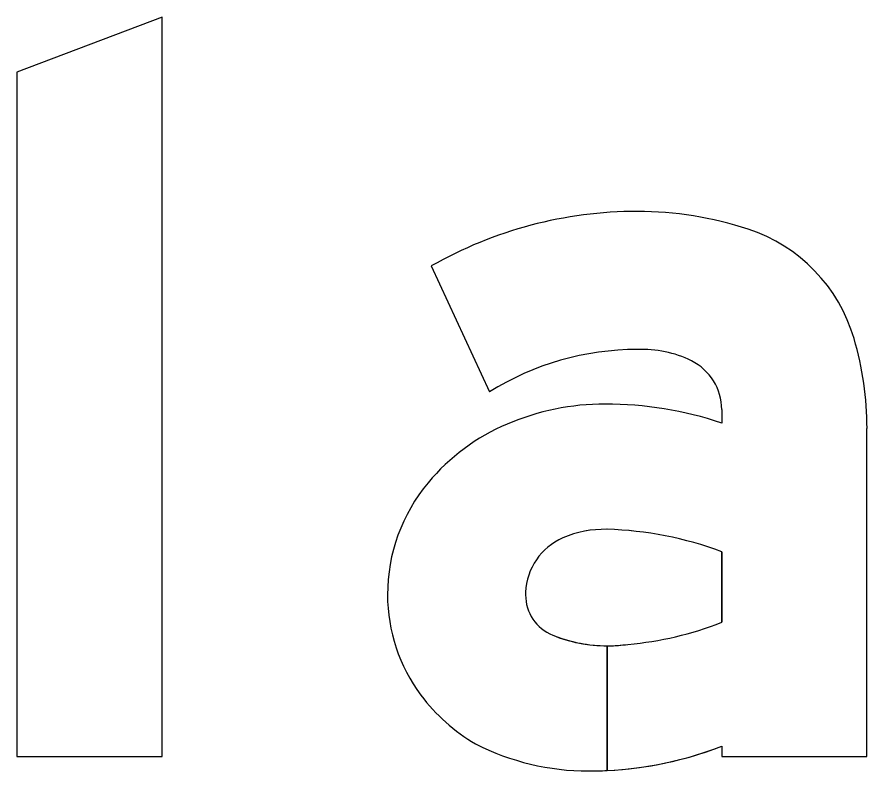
# Model space of a CAD drawing. Extents: x 1806251 to 1809821, y 414895 to 422886.
# Drawn here: x 1809677.9572 to 1809678.1132, y 414942.3102 to 414942.4485 of the extents above; entities that cross this region are included whole.
import ezdxf

# ---------------------------------------------------------------- set-up
doc = ezdxf.new("R2010")
doc.units = 0
for name, color, linetype in [('GSBWFILL', 7, 'Continuous'), ('GSCOLORFILL', 7, 'Continuous'), ('GSOUTLINE', 7, 'Continuous')]:
    doc.layers.add(name, color=color, linetype=linetype)

msp = doc.modelspace()

# ---------------------------------------------------------------- linework, layer by layer
at = {"layer": 'GSBWFILL'}
msp.add_lwpolyline([(1809677.9838616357, 414942.31289203), (1809677.9838616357, 414942.44852478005), (1809677.9572021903, 414942.438412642), (1809677.9572021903, 414942.31289203)], close=True, dxfattribs=at)
for points in [[(1809678.0332055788, 414942.40285366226), (1809678.0439080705, 414942.379751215)], [(1809678.0865027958, 414942.37650301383), (1809678.0865027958, 414942.3740472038)], [(1809678.0865027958, 414942.31475823), (1809678.0865027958, 414942.31289203), (1809678.1131626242, 414942.31289203), (1809678.1131626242, 414942.3730397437)], [(1809678.0865027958, 414942.3504478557), (1809678.0865027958, 414942.3374965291)], [(1809678.0655110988, 414942.31031231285), (1809678.0655110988, 414942.3331842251)], [(1809678.065517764, 414942.33318422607), (1809678.065517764, 414942.310312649)]]:
    msp.add_lwpolyline(points, dxfattribs=at)
for centre, major_axis, ratio, start_param, end_param in [((1809678.071020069, 414942.3364580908), (4.678698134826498e-18, 0.07640893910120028), 0.999993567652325, 4.960524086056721e-16, 0.5177189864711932), ((1809678.071020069, 414942.3476166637), (3.995432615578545e-18, 0.06525036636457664), 0.9999935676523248, 5.9661296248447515, 6.283185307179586), ((1809678.0820123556, 414942.3811171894), (1.836510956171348e-18, 0.029992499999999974), 0.999993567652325, 4.9971653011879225, 5.966129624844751), ((1809678.05441929, 414942.3730397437), (3.597014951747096e-18, 0.05874371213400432), 0.9999935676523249, 4.712388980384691, 4.997165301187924), ((1809678.071020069, 414942.3364580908), (3.127866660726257e-18, 0.05108193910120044), 0.9999935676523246, 0, 0.5594952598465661), ((1809678.071973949, 414942.3673669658), (1.2366240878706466e-18, 0.020195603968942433), 0.999993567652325, 5.822746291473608, 6.330435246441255), ((1809678.0765053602, 414942.37650301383), (6.121703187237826e-19, 0.00999749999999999), 0.9999935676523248, 4.712388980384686, 5.822746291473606), ((1809678.0651213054, 414942.3318227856), (2.7990122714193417e-18, 0.04571133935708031), 0.9999935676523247, 7.440786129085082e-16, 0.4045122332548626), ((1809678.0651213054, 414942.3102351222), (4.1208754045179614e-18, 0.06729900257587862), 0.9999935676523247, 5.959870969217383, 6.283185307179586), ((1809678.0619911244, 414942.33862658), (2.3406194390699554e-18, 0.03822521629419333), 0.9999935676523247, 0.3992851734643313, 0.87592986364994), ((1809678.0572899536, 414942.342545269), (1.965862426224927e-18, 0.032104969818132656), 0.9999935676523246, 0.8759298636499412, 1.5707963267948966), ((1809678.064999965, 414942.33528234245), (1.1803735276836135e-18, 0.019276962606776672), 0.9999935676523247, 6.259454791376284, 6.691732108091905), ((1809678.0635987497, 414942.28903949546), (4.013212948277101e-18, 0.0655407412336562), 0.999993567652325, 5.926185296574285, 6.254823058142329), ((1809678.0618430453, 414942.3425748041), (6.937930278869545e-19, 0.011330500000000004), 0.9999935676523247, 0.4085468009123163, 1.5307853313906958), ((1809678.0558709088, 414942.342545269), (1.8789704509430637e-18, 0.03068591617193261), 0.999993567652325, 1.5707963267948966, 2.2139400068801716), ((1809678.0625808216, 414942.342545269), (7.390052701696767e-19, 0.0120688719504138), 0.9999935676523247, 1.5307853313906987, 1.5707963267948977), ((1809678.0585099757, 414942.342545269), (4.897362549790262e-19, 0.007997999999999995), 0.9999935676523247, 1.5707963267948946, 2.7570271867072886), ((1809678.0639564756, 414942.39483788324), (3.772813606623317e-18, 0.06161472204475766), 0.9999935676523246, 3.2285621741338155, 3.5162209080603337), ((1809678.0655110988, 414942.35984422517), (1.6324541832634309e-18, 0.02666000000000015), 0.9999935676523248, 2.7570271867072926, 3.1415926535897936), ((1809678.0655110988, 414942.35984422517), (1.632454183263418e-18, 0.026659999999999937), 0.9999935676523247, 3.141842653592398, 3.284509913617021), ((1809678.0585940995, 414942.34458615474), (2.0873501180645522e-18, 0.03408901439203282), 0.9999935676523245, 2.2139400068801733, 2.6111245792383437), ((1809678.0620856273, 414942.3560945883), (2.8086391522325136e-18, 0.04586855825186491), 0.9999935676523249, 2.6724432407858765, 3.1415926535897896), ((1809678.0620856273, 414942.3782665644), (4.1662811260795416e-18, 0.06804053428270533), 0.9999935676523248, 3.192056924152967, 3.5086436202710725), ((1809678.0620856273, 414942.3782665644), (4.166281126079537e-18, 0.06804053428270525), 0.9999935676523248, 3.1415926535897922, 3.1919588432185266)]:
    msp.add_ellipse(centre, major_axis=major_axis, ratio=ratio, start_param=start_param, end_param=end_param, dxfattribs=at)
at = {"layer": 'GSCOLORFILL'}
msp.add_lwpolyline([(1809677.9838616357, 414942.31289203), (1809677.9838616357, 414942.44852478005), (1809677.9572021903, 414942.438412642), (1809677.9572021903, 414942.31289203)], close=True, dxfattribs=at)
for points in [[(1809678.0332055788, 414942.40285366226), (1809678.0439080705, 414942.379751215)], [(1809678.0865027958, 414942.37650301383), (1809678.0865027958, 414942.3740472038)], [(1809678.0865027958, 414942.31475823), (1809678.0865027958, 414942.31289203), (1809678.1131626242, 414942.31289203), (1809678.1131626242, 414942.3730397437)], [(1809678.0865027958, 414942.3504478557), (1809678.0865027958, 414942.3374965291)], [(1809678.0655110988, 414942.31031231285), (1809678.0655110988, 414942.3331842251)], [(1809678.065517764, 414942.33318422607), (1809678.065517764, 414942.310312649)]]:
    msp.add_lwpolyline(points, dxfattribs=at)
for centre, major_axis, ratio, start_param, end_param in [((1809678.071020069, 414942.3364580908), (4.678698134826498e-18, 0.07640893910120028), 0.999993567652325, 4.960524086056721e-16, 0.5177189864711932), ((1809678.071020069, 414942.3476166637), (3.995432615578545e-18, 0.06525036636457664), 0.9999935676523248, 5.9661296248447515, 6.283185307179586), ((1809678.0820123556, 414942.3811171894), (1.836510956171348e-18, 0.029992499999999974), 0.999993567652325, 4.9971653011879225, 5.966129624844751), ((1809678.05441929, 414942.3730397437), (3.597014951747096e-18, 0.05874371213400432), 0.9999935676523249, 4.712388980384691, 4.997165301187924), ((1809678.071020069, 414942.3364580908), (3.127866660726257e-18, 0.05108193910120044), 0.9999935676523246, 0, 0.5594952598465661), ((1809678.071973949, 414942.3673669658), (1.2366240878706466e-18, 0.020195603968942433), 0.999993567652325, 5.822746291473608, 6.330435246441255), ((1809678.0765053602, 414942.37650301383), (6.121703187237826e-19, 0.00999749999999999), 0.9999935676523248, 4.712388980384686, 5.822746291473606), ((1809678.0651213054, 414942.3318227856), (2.7990122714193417e-18, 0.04571133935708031), 0.9999935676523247, 7.440786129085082e-16, 0.4045122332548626), ((1809678.0651213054, 414942.3102351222), (4.1208754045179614e-18, 0.06729900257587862), 0.9999935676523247, 5.959870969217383, 6.283185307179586), ((1809678.0619911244, 414942.33862658), (2.3406194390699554e-18, 0.03822521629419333), 0.9999935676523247, 0.3992851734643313, 0.87592986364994), ((1809678.0572899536, 414942.342545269), (1.965862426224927e-18, 0.032104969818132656), 0.9999935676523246, 0.8759298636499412, 1.5707963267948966), ((1809678.064999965, 414942.33528234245), (1.1803735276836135e-18, 0.019276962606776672), 0.9999935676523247, 6.259454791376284, 6.691732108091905), ((1809678.0635987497, 414942.28903949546), (4.013212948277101e-18, 0.0655407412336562), 0.999993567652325, 5.926185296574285, 6.254823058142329), ((1809678.0618430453, 414942.3425748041), (6.937930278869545e-19, 0.011330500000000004), 0.9999935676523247, 0.4085468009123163, 1.5307853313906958), ((1809678.0558709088, 414942.342545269), (1.8789704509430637e-18, 0.03068591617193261), 0.999993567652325, 1.5707963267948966, 2.2139400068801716), ((1809678.0625808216, 414942.342545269), (7.390052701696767e-19, 0.0120688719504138), 0.9999935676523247, 1.5307853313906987, 1.5707963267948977), ((1809678.0585099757, 414942.342545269), (4.897362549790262e-19, 0.007997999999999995), 0.9999935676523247, 1.5707963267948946, 2.7570271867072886), ((1809678.0639564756, 414942.39483788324), (3.772813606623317e-18, 0.06161472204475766), 0.9999935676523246, 3.2285621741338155, 3.5162209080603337), ((1809678.0655110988, 414942.35984422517), (1.6324541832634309e-18, 0.02666000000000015), 0.9999935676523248, 2.7570271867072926, 3.1415926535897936), ((1809678.0655110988, 414942.35984422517), (1.632454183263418e-18, 0.026659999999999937), 0.9999935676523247, 3.141842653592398, 3.284509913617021), ((1809678.0585940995, 414942.34458615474), (2.0873501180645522e-18, 0.03408901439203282), 0.9999935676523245, 2.2139400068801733, 2.6111245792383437), ((1809678.0620856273, 414942.3560945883), (2.8086391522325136e-18, 0.04586855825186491), 0.9999935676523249, 2.6724432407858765, 3.1415926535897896), ((1809678.0620856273, 414942.3782665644), (4.1662811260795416e-18, 0.06804053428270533), 0.9999935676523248, 3.192056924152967, 3.5086436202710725), ((1809678.0620856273, 414942.3782665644), (4.166281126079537e-18, 0.06804053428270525), 0.9999935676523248, 3.1415926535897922, 3.1919588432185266)]:
    msp.add_ellipse(centre, major_axis=major_axis, ratio=ratio, start_param=start_param, end_param=end_param, dxfattribs=at)
at = {"layer": 'GSOUTLINE'}
msp.add_lwpolyline([(1809677.9838616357, 414942.31289203), (1809677.9838616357, 414942.44852478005), (1809677.9572021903, 414942.438412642), (1809677.9572021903, 414942.31289203)], close=True, dxfattribs=at)
for points in [[(1809678.0332055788, 414942.40285366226), (1809678.0439080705, 414942.379751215)], [(1809678.0865027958, 414942.37650301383), (1809678.0865027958, 414942.3740472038)], [(1809678.0865027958, 414942.31475823), (1809678.0865027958, 414942.31289203), (1809678.1131626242, 414942.31289203), (1809678.1131626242, 414942.3730397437)], [(1809678.0865027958, 414942.3374965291), (1809678.0865027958, 414942.3504478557)]]:
    msp.add_lwpolyline(points, dxfattribs=at)
for centre, major_axis, ratio, start_param, end_param in [((1809678.071020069, 414942.3364580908), (4.678698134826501e-18, 0.07640893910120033), 0.9999935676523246, 6.283185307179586, 6.800904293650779), ((1809678.071020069, 414942.3476166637), (3.995432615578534e-18, 0.06525036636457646), 0.999993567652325, 5.9661296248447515, 6.283185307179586), ((1809678.0820123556, 414942.3811171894), (1.8365109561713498e-18, 0.029992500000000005), 0.9999935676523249, 4.997165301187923, 5.9661296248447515), ((1809678.05441929, 414942.3730397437), (3.597014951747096e-18, 0.05874371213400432), 0.9999935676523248, 4.71238898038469, 4.997165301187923), ((1809678.071020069, 414942.3364580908), (3.1278666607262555e-18, 0.051081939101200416), 0.9999935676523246, 0, 0.5594952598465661), ((1809678.071973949, 414942.3673669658), (1.2366240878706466e-18, 0.020195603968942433), 0.9999935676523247, 5.822746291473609, 6.330435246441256), ((1809678.0765053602, 414942.37650301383), (6.121703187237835e-19, 0.009997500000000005), 0.9999935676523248, 4.712388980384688, 5.822746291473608), ((1809678.0651213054, 414942.3318227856), (2.7990122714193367e-18, 0.04571133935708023), 0.9999935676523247, 7.440786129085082e-16, 0.404512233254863), ((1809678.0651213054, 414942.3102351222), (4.120875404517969e-18, 0.06729900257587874), 0.9999935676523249, 5.959870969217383, 6.283185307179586), ((1809678.0619911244, 414942.33862658), (2.340619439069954e-18, 0.0382252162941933), 0.999993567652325, 0.3992851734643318, 0.8759298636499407), ((1809678.0572899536, 414942.342545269), (1.965862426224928e-18, 0.03210496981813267), 0.9999935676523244, 0.8759298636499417, 1.570796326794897), ((1809678.064999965, 414942.33528234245), (1.180373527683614e-18, 0.01927696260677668), 0.9999935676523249, 6.2595802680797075, 6.691732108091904), ((1809678.0654313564, 414942.35355446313), (6.121703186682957e-20, 0.0009997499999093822), 0.9999935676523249, 6.2547868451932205, 6.259580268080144), ((1809678.0635987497, 414942.28903949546), (4.013212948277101e-18, 0.0655407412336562), 0.999993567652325, 5.926185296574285, 6.2547868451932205), ((1809678.0618430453, 414942.3425748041), (6.937930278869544e-19, 0.011330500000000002), 0.9999935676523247, 0.4085468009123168, 1.5307853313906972), ((1809678.0558709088, 414942.342545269), (1.878970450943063e-18, 0.0306859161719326), 0.999993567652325, 1.5707963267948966, 2.213940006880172), ((1809678.0625808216, 414942.342545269), (7.390052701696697e-19, 0.012068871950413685), 0.9999935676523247, 1.5307853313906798, 1.5707963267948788), ((1809678.0585099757, 414942.342545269), (4.89736254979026e-19, 0.007997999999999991), 0.999993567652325, 1.5707963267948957, 2.7570271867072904), ((1809678.0639564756, 414942.39483788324), (3.772813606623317e-18, 0.06161472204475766), 0.9999935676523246, 3.228562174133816, 3.516220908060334), ((1809678.0655110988, 414942.35984422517), (1.6324541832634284e-18, 0.026660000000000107), 0.9999935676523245, 2.7570271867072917, 3.2845099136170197), ((1809678.0585940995, 414942.34458615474), (2.087350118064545e-18, 0.0340890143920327), 0.9999935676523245, 2.2139400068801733, 2.6111245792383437), ((1809678.0620856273, 414942.3560945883), (2.808639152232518e-18, 0.04586855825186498), 0.9999935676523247, 2.6724432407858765, 3.1415926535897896), ((1809678.0620856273, 414942.3782665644), (4.166281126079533e-18, 0.06804053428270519), 0.999993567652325, 3.141592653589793, 3.508643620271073)]:
    msp.add_ellipse(centre, major_axis=major_axis, ratio=ratio, start_param=start_param, end_param=end_param, dxfattribs=at)

doc.saveas('drawing.dxf')
